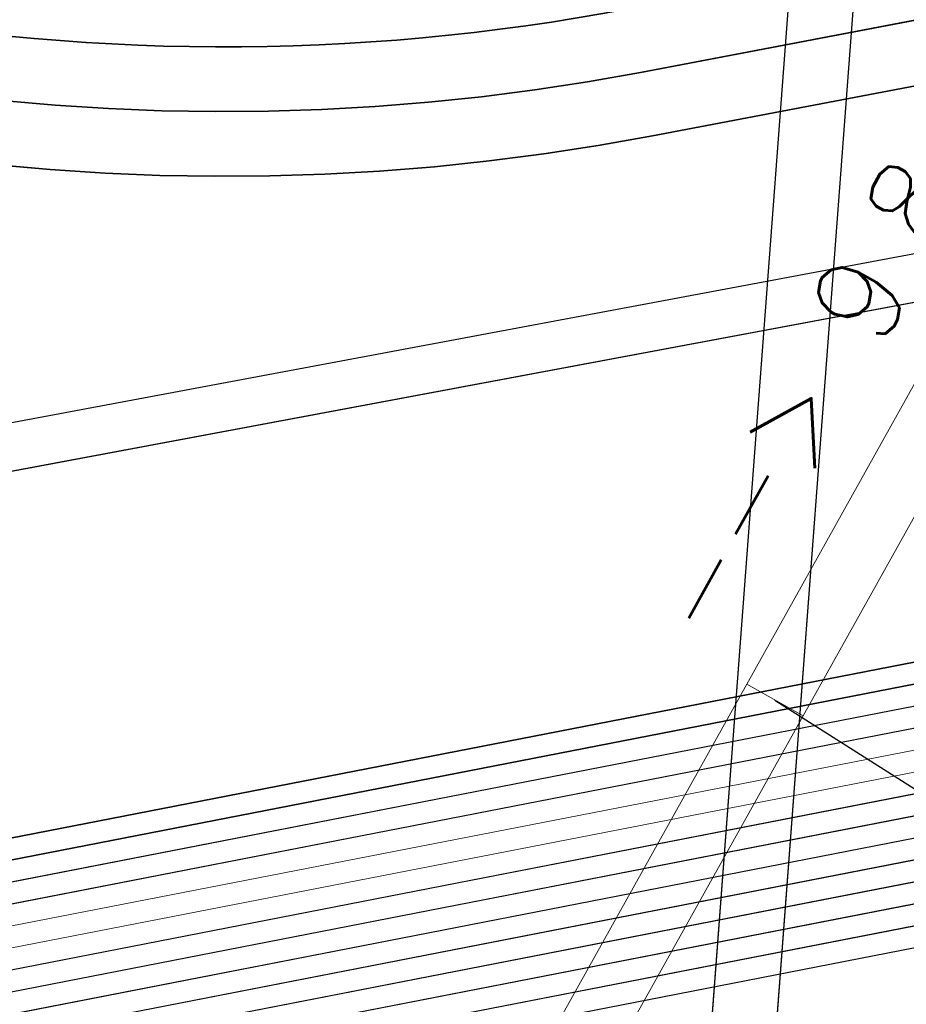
# Model space of a CAD drawing. Header units: metres. Extents: x -502 to 161, y -108 to 174.
# Tile 406 of 656: x -119.3 to -117.24, y -26.18 to -23.89. Entities that reach past the tile are written whole.
import ezdxf

# ---------------------------------------------------------------- set-up
doc = ezdxf.new("R2010")
doc.units = ezdxf.units.M
doc.header["$LTSCALE"] = 0.1
doc.linetypes.add('125', pattern=[101.6, 100.001, -1.599])
doc.linetypes.add('237', pattern=[93, 75, -18])
for name, color, linetype in [('BRI31-005.05-5p02-Koordinierung Lageplan 4. BA ZOB West 2022-06-15', 7, 'Continuous'), ('BRI31-005.06-5f07-Koordinierung Lageplan 4. BA ZOB Fernbusbahnh', 7, 'Continuous'), ('BRI32-005.02-5f05-Koordinierung Schemaplan 4 BA ZOB Teilbereich', 7, 'Continuous'), ('BRI32-005.03-5f06-Koordinierung Schemaplan 4 BA ZOB Teilbereich 2 Ost - Bahnhofsallee 2023-01-21', 7, 'Continuous')]:
    doc.layers.add(name, color=color, linetype=linetype)
doc.styles.add('Txt', font='txt_____.ttf')

msp = doc.modelspace()

# ---------------------------------------------------------------- linework, layer by layer
at = {"layer": 'BRI31-005.05-5p02-Koordinierung Lageplan 4. BA ZOB West 2022-06-15', "color": 7, "linetype": '125', "lineweight": 18, "transparency": 33554687}
for p, q in [((-117.2541, -22.3812), (-117.8651, -30.4803)), ((-117.4066, -22.4086), (-118.0146, -30.469))]:
    msp.add_line(p, q, dxfattribs=at)
at = {"layer": 'BRI31-005.05-5p02-Koordinierung Lageplan 4. BA ZOB West 2022-06-15', "color": 7, "linetype": 'Continuous', "lineweight": 25, "transparency": 33554687}
for p, q in [((-117.2541, -22.3812), (-117.8651, -30.4803)), ((-117.4066, -22.4086), (-118.0146, -30.469))]:
    msp.add_line(p, q, dxfattribs=at)
at = {"layer": 'BRI31-005.05-5p02-Koordinierung Lageplan 4. BA ZOB West 2022-06-15', "color": 7, "linetype": 'Continuous', "lineweight": 18, "transparency": 33554687}
for p, q in [((-117.2541, -22.3812), (-117.8651, -30.4803)), ((-117.4066, -22.4086), (-118.0146, -30.469))]:
    msp.add_line(p, q, dxfattribs=at)
at = {"layer": 'BRI31-005.05-5p02-Koordinierung Lageplan 4. BA ZOB West 2022-06-15', "color": 1, "linetype": 'Continuous', "lineweight": 25, "true_color": 0xff0000, "transparency": 33554687}
msp.add_line((-117.5471, -25.472), (-114.1509, -27.6314), dxfattribs=at)
at = {"layer": 'BRI31-005.05-5p02-Koordinierung Lageplan 4. BA ZOB West 2022-06-15', "color": 6, "linetype": 'Continuous', "lineweight": 25, "true_color": 0xff00ff, "transparency": 33554687, "flags": 128}
for points in [[(-12.8197, -7.1584), (-13.0948, -7.1684), (-17.6753, -7.3484), (-25.0233, -7.7685), (-29.4119, -8.0888), (-36.588, -9.7298), (-36.8022, -9.7791), (-48.761, -11.229), (-54.8582, -12.3594), (-60.5568, -13.5195), (-72.2392, -15.9794), (-83.9386, -18.0493), (-95.7552, -20.2994), (-107.5641, -22.6294), (-119.3715, -24.8394), (-124.8625, -26.009), (-126.093, -26.1489), (-127.2478, -26.3291), (-138.8097, -28.3993), (-150.5411, -30.6494), (-156.6329, -31.8278), (-162.3974, -31.1788), (-174.3003, -29.339)], [(-174.3171, -29.4477), (-162.412, -31.2879), (-156.6285, -31.939), (-150.5203, -30.7574), (-138.7897, -28.5075), (-127.2296, -26.4376), (-126.0783, -26.2579), (-124.8448, -26.1177), (-119.3499, -24.9473), (-107.5433, -22.7374), (-95.7342, -20.4074), (-83.9188, -18.1575), (-72.2182, -16.0874), (-60.5345, -13.6272), (-54.8372, -12.4674), (-48.7444, -11.3378), (-36.7832, -9.8876), (-36.5634, -9.837), (-29.3955, -8.1979), (-25.0161, -7.8783), (-17.67, -7.4583), (-13.0906, -7.2783), (-12.8157, -7.2683)]]:
    msp.add_lwpolyline(points, dxfattribs=at)
at = {"layer": 'BRI31-005.05-5p02-Koordinierung Lageplan 4. BA ZOB West 2022-06-15', "color": 190, "linetype": 'Continuous', "lineweight": 35, "true_color": 0x7f00ff, "transparency": 33554687, "flags": 128}
for points in [[(-55.7007, -13.3634), (-59.4327, -13.9934), (-61.4087, -14.3464), (-62.2647, -14.4984), (-62.6667, -14.5974), (-62.8907, -14.7334), (-63.5967, -15.2334), (-64.4177, -15.8004), (-64.8657, -15.8864), (-69.7037, -16.7484), (-75.4637, -17.6884), (-81.7337, -18.6534), (-88.9077, -20.0034), (-93.6827, -20.7334), (-98.9647, -21.6334), (-104.5957, -22.9234), (-121.8907, -26.2934), (-126.8117, -27.2034), (-150.4477, -31.7134), (-157.1307, -33.0134), (-162.7687, -32.1234), (-174.7807, -30.4434), (-178.1477, -29.6134), (-179.1357, -29.4334)], [(-93.6747, -20.7824), (-98.9547, -21.6824), (-104.5847, -22.9724), (-121.8807, -26.3424), (-126.8027, -27.2524), (-150.4387, -31.7624), (-150.7407, -31.8214), (-157.1297, -33.0644), (-162.7757, -32.1724), (-174.7877, -30.4934), (-178.1567, -29.6624), (-179.1357, -29.4844)]]:
    msp.add_lwpolyline(points, dxfattribs=at)
at = {"layer": 'BRI31-005.05-5p02-Koordinierung Lageplan 4. BA ZOB West 2022-06-15', "color": 250, "linetype": 'Continuous', "lineweight": 25, "true_color": 0x333333, "transparency": 33554687, "flags": 128}
for points in [[(-179.1357, -29.7394), (-178.2047, -29.9074), (-176.5237, -30.3244), (-174.8367, -30.8434), (-162.8247, -32.5154), (-157.1227, -33.4214), (-150.6707, -32.1644), (-150.3757, -32.1054), (-126.7397, -27.5954), (-121.8107, -26.6854), (-104.5117, -23.3154), (-93.6067, -21.1744), (-88.8337, -20.4444), (-81.6527, -19.0944), (-75.3827, -18.1294), (-69.6317, -17.1894), (-64.2647, -16.2324), (-63.2977, -15.6984), (-62.6077, -15.0894), (-62.1947, -14.8414), (-59.6597, -14.3864), (-59.3767, -14.3364), (-55.6447, -13.7064)], [(-55.6367, -13.7554), (-59.3687, -14.3854), (-59.6507, -14.4354), (-62.1767, -14.8894), (-62.5777, -15.1304), (-63.2687, -15.7394), (-64.2477, -16.2804), (-69.6237, -17.2384), (-75.3737, -18.1784), (-81.6437, -19.1434), (-88.8257, -20.4934), (-93.5977, -21.2234), (-104.5017, -23.3644), (-121.8007, -26.7344), (-126.7307, -27.6444), (-150.3667, -32.1544), (-150.6607, -32.2134), (-157.1217, -33.4724), (-162.8317, -32.5644), (-174.8437, -30.8934), (-176.5357, -30.3734), (-178.2147, -29.9564), (-179.1357, -29.7904)], [(-55.6287, -13.8044), (-59.3607, -14.4344), (-59.6427, -14.4844), (-62.1587, -14.9374), (-62.5477, -15.1714), (-63.2397, -15.7804), (-64.2307, -16.3284), (-69.6157, -17.2874), (-75.3647, -18.2274), (-81.6347, -19.1924), (-88.8177, -20.5424), (-93.5887, -21.2724), (-104.4917, -23.4134), (-121.7907, -26.7834), (-126.7217, -27.6934), (-150.3577, -32.2034), (-150.6507, -32.2624), (-157.1207, -33.5234), (-162.8387, -32.6134), (-174.8507, -30.9434), (-176.5477, -30.4224), (-178.2247, -30.0054), (-179.1357, -29.8414)], [(-55.6207, -13.8534), (-59.3527, -14.4834), (-59.6277, -14.5324), (-62.1407, -14.9854), (-62.5177, -15.2124), (-63.2107, -15.8214), (-64.2137, -16.3764), (-69.6077, -17.3364), (-75.3557, -18.2764), (-81.6257, -19.2414), (-88.8097, -20.5914), (-93.5797, -21.3214), (-104.4817, -23.4624), (-121.7807, -26.8324), (-126.7127, -27.7424), (-150.3487, -32.2524), (-150.6407, -32.3114), (-157.1197, -33.5744), (-162.8457, -32.6624), (-174.8577, -30.9934), (-176.5597, -30.4714), (-178.2347, -30.0544), (-179.1357, -29.8924)], [(-55.6127, -13.9024), (-59.3447, -14.5324), (-59.6247, -14.5824), (-62.1227, -15.0334), (-62.4877, -15.2534), (-63.1817, -15.8624), (-64.1967, -16.4244), (-69.5997, -17.3854), (-75.3467, -18.3254), (-81.6167, -19.2904), (-88.8017, -20.6404), (-93.5707, -21.3704), (-104.4717, -23.5114), (-121.7707, -26.8814), (-126.7037, -27.7914), (-150.3397, -32.3014), (-150.6307, -32.3604), (-157.1187, -33.6254), (-162.8527, -32.7114), (-174.8647, -31.0434), (-176.5717, -30.5204), (-178.2447, -30.1034), (-179.1357, -29.9434)], [(-55.6047, -13.9514), (-59.3367, -14.5814), (-62.1047, -15.0814), (-62.4577, -15.2944), (-63.1527, -15.9034), (-64.1797, -16.4724), (-69.5917, -17.4344), (-75.3377, -18.3744), (-81.6077, -19.3394), (-88.7937, -20.6894), (-93.5617, -21.4194), (-104.4617, -23.5604), (-121.7607, -26.9304), (-126.6947, -27.8404), (-150.3307, -32.3504), (-150.6207, -32.4094), (-157.1177, -33.6764), (-162.8597, -32.7604), (-174.8717, -31.0934), (-176.5837, -30.5694), (-178.2547, -30.1524), (-179.1357, -29.9944)], [(-62.5057, -14.9114), (-62.7017, -15.0274), (-63.4007, -15.5204), (-64.2987, -16.1364), (-69.6477, -17.0914), (-75.4007, -18.0314), (-81.6707, -18.9964), (-88.8497, -20.3464), (-93.6247, -21.0764), (-104.5317, -23.2174), (-121.8307, -26.5874), (-126.7577, -27.4974), (-150.3937, -32.0074), (-150.6907, -32.0664), (-157.1247, -33.3194), (-162.8107, -32.4174), (-174.8227, -30.7434), (-176.4997, -30.2264), (-178.1847, -29.8094), (-179.1357, -29.6374)], [(-62.4797, -14.9544), (-62.6747, -15.0694), (-63.3727, -15.5614), (-64.2817, -16.1844), (-69.6397, -17.1404), (-75.3917, -18.0804), (-81.6617, -19.0454), (-88.8417, -20.3954), (-93.6157, -21.1254), (-104.5217, -23.2664), (-121.8207, -26.6364), (-126.7487, -27.5464), (-150.3847, -32.0564), (-150.6807, -32.1154), (-157.1237, -33.3704), (-162.8177, -32.4664), (-174.8297, -30.7934), (-176.5117, -30.2754), (-178.1947, -29.8584), (-179.1357, -29.6884)], [(-93.6667, -20.8314), (-98.9447, -21.7314), (-104.5737, -23.0214), (-121.8707, -26.3914), (-126.7937, -27.3014), (-150.4297, -31.8114), (-150.7307, -31.8704), (-157.1287, -33.1154), (-162.7827, -32.2214), (-174.7947, -30.5434), (-178.1657, -29.7114), (-179.1357, -29.5354)], [(-93.6587, -20.8804), (-98.9347, -21.7804), (-104.5627, -23.0704), (-121.8607, -26.4404), (-126.7847, -27.3504), (-150.4207, -31.8604), (-150.7207, -31.9194), (-157.1277, -33.1664), (-162.7897, -32.2704), (-174.8017, -30.5934), (-178.1747, -29.7604), (-179.1357, -29.5864)]]:
    msp.add_lwpolyline(points, dxfattribs=at)
at = {"layer": 'BRI31-005.05-5p02-Koordinierung Lageplan 4. BA ZOB West 2022-06-15', "color": 116, "linetype": 'Continuous', "lineweight": 13, "true_color": 0x007f3f, "transparency": 33554687, "flags": 128}
for points in [[(-150.4307, -31.8114), (-126.7937, -27.3014), (-121.8697, -26.3914), (-104.5727, -23.0214), (-98.8977, -21.7234), (-93.6667, -20.8304)], [(-150.4217, -31.8604), (-126.7847, -27.3504), (-121.8597, -26.4404), (-104.5617, -23.0704), (-98.9347, -21.7804), (-93.6587, -20.8794)], [(-93.6347, -21.0284), (-98.8577, -21.9194), (-104.5307, -23.2174), (-121.8317, -26.5874), (-126.7577, -27.4974), (-150.3927, -32.0074)], [(-93.6267, -21.0774), (-98.8947, -21.9764), (-104.5197, -23.2664), (-121.8217, -26.6364), (-126.7487, -27.5464), (-150.3837, -32.0564)]]:
    msp.add_lwpolyline(points, dxfattribs=at)
at = {"layer": 'BRI31-005.05-5p02-Koordinierung Lageplan 4. BA ZOB West 2022-06-15', "color": 251, "linetype": 'Continuous', "lineweight": 13, "true_color": 0x5b5b5b, "transparency": 33554687, "flags": 128}
for points in [[(-93.6507, -20.9294), (-98.8777, -21.8214), (-104.5517, -23.1194), (-121.8507, -26.4894), (-126.7757, -27.3994), (-150.4117, -31.9094), (-150.7107, -31.9684), (-157.1267, -33.2174), (-162.7967, -32.3194), (-174.8087, -30.6434), (-176.5547, -29.7624), (-176.4667, -28.8414), (-176.3907, -28.5144)], [(-93.6427, -20.9784), (-98.9147, -21.8784), (-104.5407, -23.1684), (-121.8407, -26.5384), (-126.7667, -27.4484), (-150.4027, -31.9584), (-150.7007, -32.0174), (-157.1257, -33.2684), (-162.8037, -32.3684), (-174.8157, -30.6934), (-176.6607, -29.8214), (-176.5657, -28.8254), (-176.4877, -28.4914)]]:
    msp.add_lwpolyline(points, dxfattribs=at)
at = {"layer": 'BRI31-005.05-5p02-Koordinierung Lageplan 4. BA ZOB West 2022-06-15', "color": 3, "linetype": '237', "lineweight": 35, "true_color": 0x00ff00, "transparency": 33554687, "flags": 128}
msp.add_lwpolyline([(-104.7382, -21.518), (-117.859, -24.017), (-117.859, -24.017, -0.096537), (-119.8292, -24.0085), (-119.8292, -24.0085), (-119.8292, -24.0085, 0.095135), (-121.828, -23.9944), (-121.828, -23.9944)], format="xyb", dxfattribs=at)
at = {"layer": 'BRI31-005.05-5p02-Koordinierung Lageplan 4. BA ZOB West 2022-06-15', "color": 7, "linetype": '237', "lineweight": 35, "transparency": 33554687, "flags": 128}
msp.add_lwpolyline([(-104.7101, -21.6653), (-117.8309, -24.1643, -0.096537), (-119.8586, -24.1556), (-119.8586, -24.1556, 0.095135), (-121.8007, -24.1419), (-121.8007, -24.1419)], format="xyb", dxfattribs=at)
at = {"layer": 'BRI31-005.05-5p02-Koordinierung Lageplan 4. BA ZOB West 2022-06-15', "color": 1, "linetype": 'Continuous', "lineweight": 18, "true_color": 0xff0000, "transparency": 33554687, "flags": 128}
for points in [[(-117.4816, -25.5086), (-115.4306, -21.8335), (-115.5616, -21.7604), (-117.6126, -25.4354)], [(-119.0986, -28.4056), (-117.4816, -25.5086), (-117.6126, -25.4354), (-119.2296, -28.3324)]]:
    msp.add_lwpolyline(points, dxfattribs=at)
at = {"layer": 'BRI31-005.05-5p02-Koordinierung Lageplan 4. BA ZOB West 2022-06-15', "color": 7, "linetype": 'Continuous', "lineweight": 35, "transparency": 33554687, "flags": 128}
msp.add_lwpolyline([(-121.8552, -23.8469), (-121.8552, -23.8469, -0.095135), (-119.7999, -23.8614), (-119.7999, -23.8614, 0.096537), (-117.887, -23.8696)], format="xyb", dxfattribs=at)
at = {"layer": 'BRI31-005.06-5f07-Koordinierung Lageplan 4. BA ZOB Fernbusbahnh', "color": 190, "linetype": 'Continuous', "lineweight": 30, "true_color": 0x7f00ff, "transparency": 33554687, "flags": 128}
for points in [[(-55.7007, -13.3634), (-59.4327, -13.9934), (-61.4087, -14.3464), (-62.2647, -14.4984), (-62.6667, -14.5974), (-62.8907, -14.7334), (-63.5967, -15.2334), (-64.4177, -15.8004), (-64.8657, -15.8864), (-69.7037, -16.7484), (-75.4637, -17.6884), (-81.7337, -18.6534), (-88.9077, -20.0034), (-93.6827, -20.7334), (-98.9647, -21.6334), (-104.5957, -22.9234), (-121.8907, -26.2934), (-126.8117, -27.2034), (-150.4477, -31.7134), (-157.1307, -33.0134), (-162.7687, -32.1234), (-174.7807, -30.4434), (-178.1477, -29.6134), (-179.1357, -29.4334)], [(-93.6747, -20.7824), (-98.9547, -21.6824), (-104.5847, -22.9724), (-121.8807, -26.3424), (-126.8027, -27.2524), (-150.4387, -31.7624), (-150.7407, -31.8214), (-157.1297, -33.0644), (-162.7757, -32.1724), (-174.7877, -30.4934), (-178.1567, -29.6624), (-179.1357, -29.4844)]]:
    msp.add_lwpolyline(points, dxfattribs=at)
at = {"layer": 'BRI31-005.06-5f07-Koordinierung Lageplan 4. BA ZOB Fernbusbahnh', "color": 250, "linetype": 'Continuous', "lineweight": 20, "true_color": 0x333333, "transparency": 33554687, "flags": 128}
for points in [[(-179.1357, -29.7394), (-178.2047, -29.9074), (-176.5237, -30.3244), (-174.8367, -30.8434), (-162.8247, -32.5154), (-157.1227, -33.4214), (-150.6707, -32.1644), (-150.3757, -32.1054), (-126.7397, -27.5954), (-121.8107, -26.6854), (-104.5117, -23.3154), (-93.6067, -21.1744), (-88.8337, -20.4444), (-81.6527, -19.0944), (-75.3827, -18.1294), (-69.6317, -17.1894), (-64.2647, -16.2324), (-63.2977, -15.6984), (-62.6077, -15.0894), (-62.1947, -14.8414), (-59.6597, -14.3864), (-59.3767, -14.3364), (-55.6447, -13.7064)], [(-55.6367, -13.7554), (-59.3687, -14.3854), (-59.6507, -14.4354), (-62.1767, -14.8894), (-62.5777, -15.1304), (-63.2687, -15.7394), (-64.2477, -16.2804), (-69.6237, -17.2384), (-75.3737, -18.1784), (-81.6437, -19.1434), (-88.8257, -20.4934), (-93.5977, -21.2234), (-104.5017, -23.3644), (-121.8007, -26.7344), (-126.7307, -27.6444), (-150.3667, -32.1544), (-150.6607, -32.2134), (-157.1217, -33.4724), (-162.8317, -32.5644), (-174.8437, -30.8934), (-176.5357, -30.3734), (-178.2147, -29.9564), (-179.1357, -29.7904)], [(-55.6287, -13.8044), (-59.3607, -14.4344), (-59.6427, -14.4844), (-62.1587, -14.9374), (-62.5477, -15.1714), (-63.2397, -15.7804), (-64.2307, -16.3284), (-69.6157, -17.2874), (-75.3647, -18.2274), (-81.6347, -19.1924), (-88.8177, -20.5424), (-93.5887, -21.2724), (-104.4917, -23.4134), (-121.7907, -26.7834), (-126.7217, -27.6934), (-150.3577, -32.2034), (-150.6507, -32.2624), (-157.1207, -33.5234), (-162.8387, -32.6134), (-174.8507, -30.9434), (-176.5477, -30.4224), (-178.2247, -30.0054), (-179.1357, -29.8414)], [(-55.6207, -13.8534), (-59.3527, -14.4834), (-59.6277, -14.5324), (-62.1407, -14.9854), (-62.5177, -15.2124), (-63.2107, -15.8214), (-64.2137, -16.3764), (-69.6077, -17.3364), (-75.3557, -18.2764), (-81.6257, -19.2414), (-88.8097, -20.5914), (-93.5797, -21.3214), (-104.4817, -23.4624), (-121.7807, -26.8324), (-126.7127, -27.7424), (-150.3487, -32.2524), (-150.6407, -32.3114), (-157.1197, -33.5744), (-162.8457, -32.6624), (-174.8577, -30.9934), (-176.5597, -30.4714), (-178.2347, -30.0544), (-179.1357, -29.8924)], [(-55.6127, -13.9024), (-59.3447, -14.5324), (-59.6247, -14.5824), (-62.1227, -15.0334), (-62.4877, -15.2534), (-63.1817, -15.8624), (-64.1967, -16.4244), (-69.5997, -17.3854), (-75.3467, -18.3254), (-81.6167, -19.2904), (-88.8017, -20.6404), (-93.5707, -21.3704), (-104.4717, -23.5114), (-121.7707, -26.8814), (-126.7037, -27.7914), (-150.3397, -32.3014), (-150.6307, -32.3604), (-157.1187, -33.6254), (-162.8527, -32.7114), (-174.8647, -31.0434), (-176.5717, -30.5204), (-178.2447, -30.1034), (-179.1357, -29.9434)], [(-55.6047, -13.9514), (-59.3367, -14.5814), (-62.1047, -15.0814), (-62.4577, -15.2944), (-63.1527, -15.9034), (-64.1797, -16.4724), (-69.5917, -17.4344), (-75.3377, -18.3744), (-81.6077, -19.3394), (-88.7937, -20.6894), (-93.5617, -21.4194), (-104.4617, -23.5604), (-121.7607, -26.9304), (-126.6947, -27.8404), (-150.3307, -32.3504), (-150.6207, -32.4094), (-157.1177, -33.6764), (-162.8597, -32.7604), (-174.8717, -31.0934), (-176.5837, -30.5694), (-178.2547, -30.1524), (-179.1357, -29.9944)], [(-62.5057, -14.9114), (-62.7017, -15.0274), (-63.4007, -15.5204), (-64.2987, -16.1364), (-69.6477, -17.0914), (-75.4007, -18.0314), (-81.6707, -18.9964), (-88.8497, -20.3464), (-93.6247, -21.0764), (-104.5317, -23.2174), (-121.8307, -26.5874), (-126.7577, -27.4974), (-150.3937, -32.0074), (-150.6907, -32.0664), (-157.1247, -33.3194), (-162.8107, -32.4174), (-174.8227, -30.7434), (-176.4997, -30.2264), (-178.1847, -29.8094), (-179.1357, -29.6374)], [(-62.4797, -14.9544), (-62.6747, -15.0694), (-63.3727, -15.5614), (-64.2817, -16.1844), (-69.6397, -17.1404), (-75.3917, -18.0804), (-81.6617, -19.0454), (-88.8417, -20.3954), (-93.6157, -21.1254), (-104.5217, -23.2664), (-121.8207, -26.6364), (-126.7487, -27.5464), (-150.3847, -32.0564), (-150.6807, -32.1154), (-157.1237, -33.3704), (-162.8177, -32.4664), (-174.8297, -30.7934), (-176.5117, -30.2754), (-178.1947, -29.8584), (-179.1357, -29.6884)], [(-93.6667, -20.8314), (-98.9447, -21.7314), (-104.5737, -23.0214), (-121.8707, -26.3914), (-126.7937, -27.3014), (-150.4297, -31.8114), (-150.7307, -31.8704), (-157.1287, -33.1154), (-162.7827, -32.2214), (-174.7947, -30.5434), (-178.1657, -29.7114), (-179.1357, -29.5354)], [(-93.6587, -20.8804), (-98.9347, -21.7804), (-104.5627, -23.0704), (-121.8607, -26.4404), (-126.7847, -27.3504), (-150.4207, -31.8604), (-150.7207, -31.9194), (-157.1277, -33.1664), (-162.7897, -32.2704), (-174.8017, -30.5934), (-178.1747, -29.7604), (-179.1357, -29.5864)]]:
    msp.add_lwpolyline(points, dxfattribs=at)
at = {"layer": 'BRI32-005.02-5f05-Koordinierung Schemaplan 4 BA ZOB Teilbereich', "color": 6, "linetype": 'Continuous', "lineweight": 25, "true_color": 0xff00ff, "transparency": 33554687, "flags": 128}
for points in [[(-12.8197, -7.1584), (-13.0948, -7.1684), (-17.6753, -7.3484), (-25.0233, -7.7685), (-29.4119, -8.0888), (-36.588, -9.7298), (-36.8022, -9.7791), (-48.761, -11.229), (-54.8582, -12.3594), (-60.5568, -13.5195), (-72.2392, -15.9794), (-83.9386, -18.0493), (-95.7552, -20.2994), (-107.5641, -22.6294), (-119.3715, -24.8394), (-124.8625, -26.009), (-126.093, -26.1489), (-127.2478, -26.3291), (-138.8097, -28.3993), (-150.5411, -30.6494), (-156.6329, -31.8278), (-162.3974, -31.1788), (-174.3003, -29.339)], [(-174.3171, -29.4477), (-162.412, -31.2879), (-156.6285, -31.939), (-150.5203, -30.7574), (-138.7897, -28.5075), (-127.2296, -26.4376), (-126.0783, -26.2579), (-124.8448, -26.1177), (-119.3499, -24.9473), (-107.5433, -22.7374), (-95.7342, -20.4074), (-83.9188, -18.1575), (-72.2182, -16.0874), (-60.5345, -13.6272), (-54.8372, -12.4674), (-48.7444, -11.3378), (-36.7832, -9.8876), (-36.5634, -9.837), (-29.3955, -8.1979), (-25.0161, -7.8783), (-17.67, -7.4583), (-13.0906, -7.2783), (-12.8157, -7.2683)]]:
    msp.add_lwpolyline(points, dxfattribs=at)
at = {"layer": 'BRI32-005.02-5f05-Koordinierung Schemaplan 4 BA ZOB Teilbereich', "color": 190, "linetype": 'Continuous', "lineweight": 35, "true_color": 0x7f00ff, "transparency": 33554687, "flags": 128}
for points in [[(-55.7007, -13.3634), (-59.4327, -13.9934), (-61.4087, -14.3464), (-62.2647, -14.4984), (-62.6667, -14.5974), (-62.8907, -14.7334), (-63.5967, -15.2334), (-64.4177, -15.8004), (-64.8657, -15.8864), (-69.7037, -16.7484), (-75.4637, -17.6884), (-81.7337, -18.6534), (-88.9077, -20.0034), (-93.6827, -20.7334), (-98.9647, -21.6334), (-104.5957, -22.9234), (-121.8907, -26.2934), (-126.8117, -27.2034), (-150.4477, -31.7134), (-157.1307, -33.0134), (-162.7687, -32.1234), (-174.7807, -30.4434), (-178.1477, -29.6134), (-179.1357, -29.4334)], [(-93.6747, -20.7824), (-98.9547, -21.6824), (-104.5847, -22.9724), (-121.8807, -26.3424), (-126.8027, -27.2524), (-150.4387, -31.7624), (-150.7407, -31.8214), (-157.1297, -33.0644), (-162.7757, -32.1724), (-174.7877, -30.4934), (-178.1567, -29.6624), (-179.1357, -29.4844)]]:
    msp.add_lwpolyline(points, dxfattribs=at)
at = {"layer": 'BRI32-005.02-5f05-Koordinierung Schemaplan 4 BA ZOB Teilbereich', "color": 250, "linetype": 'Continuous', "lineweight": 25, "true_color": 0x333333, "transparency": 33554687, "flags": 128}
for points in [[(-179.1357, -29.7394), (-178.2047, -29.9074), (-176.5237, -30.3244), (-174.8367, -30.8434), (-162.8247, -32.5154), (-157.1227, -33.4214), (-150.6707, -32.1644), (-150.3757, -32.1054), (-126.7397, -27.5954), (-121.8107, -26.6854), (-104.5117, -23.3154), (-93.6067, -21.1744), (-88.8337, -20.4444), (-81.6527, -19.0944), (-75.3827, -18.1294), (-69.6317, -17.1894), (-64.2647, -16.2324), (-63.2977, -15.6984), (-62.6077, -15.0894), (-62.1947, -14.8414), (-59.6597, -14.3864), (-59.3767, -14.3364), (-55.6447, -13.7064)], [(-55.6367, -13.7554), (-59.3687, -14.3854), (-59.6507, -14.4354), (-62.1767, -14.8894), (-62.5777, -15.1304), (-63.2687, -15.7394), (-64.2477, -16.2804), (-69.6237, -17.2384), (-75.3737, -18.1784), (-81.6437, -19.1434), (-88.8257, -20.4934), (-93.5977, -21.2234), (-104.5017, -23.3644), (-121.8007, -26.7344), (-126.7307, -27.6444), (-150.3667, -32.1544), (-150.6607, -32.2134), (-157.1217, -33.4724), (-162.8317, -32.5644), (-174.8437, -30.8934), (-176.5357, -30.3734), (-178.2147, -29.9564), (-179.1357, -29.7904)], [(-55.6287, -13.8044), (-59.3607, -14.4344), (-59.6427, -14.4844), (-62.1587, -14.9374), (-62.5477, -15.1714), (-63.2397, -15.7804), (-64.2307, -16.3284), (-69.6157, -17.2874), (-75.3647, -18.2274), (-81.6347, -19.1924), (-88.8177, -20.5424), (-93.5887, -21.2724), (-104.4917, -23.4134), (-121.7907, -26.7834), (-126.7217, -27.6934), (-150.3577, -32.2034), (-150.6507, -32.2624), (-157.1207, -33.5234), (-162.8387, -32.6134), (-174.8507, -30.9434), (-176.5477, -30.4224), (-178.2247, -30.0054), (-179.1357, -29.8414)], [(-55.6207, -13.8534), (-59.3527, -14.4834), (-59.6277, -14.5324), (-62.1407, -14.9854), (-62.5177, -15.2124), (-63.2107, -15.8214), (-64.2137, -16.3764), (-69.6077, -17.3364), (-75.3557, -18.2764), (-81.6257, -19.2414), (-88.8097, -20.5914), (-93.5797, -21.3214), (-104.4817, -23.4624), (-121.7807, -26.8324), (-126.7127, -27.7424), (-150.3487, -32.2524), (-150.6407, -32.3114), (-157.1197, -33.5744), (-162.8457, -32.6624), (-174.8577, -30.9934), (-176.5597, -30.4714), (-178.2347, -30.0544), (-179.1357, -29.8924)], [(-55.6127, -13.9024), (-59.3447, -14.5324), (-59.6247, -14.5824), (-62.1227, -15.0334), (-62.4877, -15.2534), (-63.1817, -15.8624), (-64.1967, -16.4244), (-69.5997, -17.3854), (-75.3467, -18.3254), (-81.6167, -19.2904), (-88.8017, -20.6404), (-93.5707, -21.3704), (-104.4717, -23.5114), (-121.7707, -26.8814), (-126.7037, -27.7914), (-150.3397, -32.3014), (-150.6307, -32.3604), (-157.1187, -33.6254), (-162.8527, -32.7114), (-174.8647, -31.0434), (-176.5717, -30.5204), (-178.2447, -30.1034), (-179.1357, -29.9434)], [(-55.6047, -13.9514), (-59.3367, -14.5814), (-62.1047, -15.0814), (-62.4577, -15.2944), (-63.1527, -15.9034), (-64.1797, -16.4724), (-69.5917, -17.4344), (-75.3377, -18.3744), (-81.6077, -19.3394), (-88.7937, -20.6894), (-93.5617, -21.4194), (-104.4617, -23.5604), (-121.7607, -26.9304), (-126.6947, -27.8404), (-150.3307, -32.3504), (-150.6207, -32.4094), (-157.1177, -33.6764), (-162.8597, -32.7604), (-174.8717, -31.0934), (-176.5837, -30.5694), (-178.2547, -30.1524), (-179.1357, -29.9944)], [(-93.6667, -20.8314), (-98.9447, -21.7314), (-104.5737, -23.0214), (-121.8707, -26.3914), (-126.7937, -27.3014), (-150.4297, -31.8114), (-150.7307, -31.8704), (-157.1287, -33.1154), (-162.7827, -32.2214), (-174.7947, -30.5434), (-178.1657, -29.7114), (-179.1357, -29.5354)], [(-93.6587, -20.8804), (-98.9347, -21.7804), (-104.5627, -23.0704), (-121.8607, -26.4404), (-126.7847, -27.3504), (-150.4207, -31.8604), (-150.7207, -31.9194), (-157.1277, -33.1664), (-162.7897, -32.2704), (-174.8017, -30.5934), (-178.1747, -29.7604), (-179.1357, -29.5864)]]:
    msp.add_lwpolyline(points, dxfattribs=at)
at = {"layer": 'BRI32-005.02-5f05-Koordinierung Schemaplan 4 BA ZOB Teilbereich', "color": 116, "linetype": 'Continuous', "lineweight": 13, "true_color": 0x007f3f, "transparency": 33554687, "flags": 128}
for points in [[(-150.4307, -31.8114), (-126.7937, -27.3014), (-121.8697, -26.3914), (-104.5727, -23.0214), (-98.8977, -21.7234), (-93.6667, -20.8304)], [(-150.4217, -31.8604), (-126.7847, -27.3504), (-121.8597, -26.4404), (-104.5617, -23.0704), (-98.9347, -21.7804), (-93.6587, -20.8794)], [(-93.6347, -21.0284), (-98.8577, -21.9194), (-104.5307, -23.2174), (-121.8317, -26.5874), (-126.7577, -27.4974), (-150.3927, -32.0074)], [(-93.6267, -21.0774), (-98.8947, -21.9764), (-104.5197, -23.2664), (-121.8217, -26.6364), (-126.7487, -27.5464), (-150.3837, -32.0564)]]:
    msp.add_lwpolyline(points, dxfattribs=at)
at = {"layer": 'BRI32-005.02-5f05-Koordinierung Schemaplan 4 BA ZOB Teilbereich', "color": 251, "linetype": 'Continuous', "lineweight": 13, "true_color": 0x5b5b5b, "transparency": 33554687, "flags": 128}
for points in [[(-93.6507, -20.9294), (-98.8777, -21.8214), (-104.5517, -23.1194), (-121.8507, -26.4894), (-126.7757, -27.3994), (-150.4117, -31.9094), (-150.7107, -31.9684), (-157.1267, -33.2174), (-162.7967, -32.3194), (-174.8087, -30.6434), (-176.5547, -29.7624), (-176.4667, -28.8414), (-176.3907, -28.5144)], [(-93.6427, -20.9784), (-98.9147, -21.8784), (-104.5407, -23.1684), (-121.8407, -26.5384), (-126.7667, -27.4484), (-150.4027, -31.9584), (-150.7007, -32.0174), (-157.1257, -33.2684), (-162.8037, -32.3684), (-174.8157, -30.6934), (-176.6607, -29.8214), (-176.5657, -28.8254), (-176.4877, -28.4914)]]:
    msp.add_lwpolyline(points, dxfattribs=at)
at = {"layer": 'BRI32-005.03-5f06-Koordinierung Schemaplan 4 BA ZOB Teilbereich 2 Ost - Bahnhofsallee 2023-01-21', "color": 7, "linetype": '125', "lineweight": 13, "transparency": 33554687}
for p, q in [((-117.2541, -22.3812), (-117.8651, -30.4803)), ((-117.4066, -22.4086), (-118.0146, -30.469))]:
    msp.add_line(p, q, dxfattribs=at)
at = {"layer": 'BRI32-005.03-5f06-Koordinierung Schemaplan 4 BA ZOB Teilbereich 2 Ost - Bahnhofsallee 2023-01-21', "color": 7, "linetype": 'Continuous', "lineweight": 20, "transparency": 33554687}
for p, q in [((-117.2541, -22.3812), (-117.8651, -30.4803)), ((-117.4066, -22.4086), (-118.0146, -30.469))]:
    msp.add_line(p, q, dxfattribs=at)
at = {"layer": 'BRI32-005.03-5f06-Koordinierung Schemaplan 4 BA ZOB Teilbereich 2 Ost - Bahnhofsallee 2023-01-21', "color": 7, "linetype": 'Continuous', "lineweight": 13, "transparency": 33554687}
for p, q in [((-117.2541, -22.3812), (-117.8651, -30.4803)), ((-117.4066, -22.4086), (-118.0146, -30.469))]:
    msp.add_line(p, q, dxfattribs=at)
at = {"layer": 'BRI32-005.03-5f06-Koordinierung Schemaplan 4 BA ZOB Teilbereich 2 Ost - Bahnhofsallee 2023-01-21', "color": 1, "linetype": 'Continuous', "lineweight": 20, "true_color": 0xff0000, "transparency": 33554687}
msp.add_line((-117.5471, -25.472), (-114.1509, -27.6314), dxfattribs=at)
at = {"layer": 'BRI32-005.03-5f06-Koordinierung Schemaplan 4 BA ZOB Teilbereich 2 Ost - Bahnhofsallee 2023-01-21', "color": 6, "linetype": 'Continuous', "lineweight": 20, "true_color": 0xff00ff, "transparency": 33554687, "flags": 128}
for points in [[(-12.8197, -7.1584), (-13.0948, -7.1684), (-17.6753, -7.3484), (-25.0233, -7.7685), (-29.4119, -8.0888), (-36.588, -9.7298), (-36.8022, -9.7791), (-48.761, -11.229), (-54.8582, -12.3594), (-60.5568, -13.5195), (-72.2392, -15.9794), (-83.9386, -18.0493), (-95.7552, -20.2994), (-107.5641, -22.6294), (-119.3715, -24.8394), (-124.8625, -26.009), (-126.093, -26.1489), (-127.2478, -26.3291), (-138.8097, -28.3993), (-150.5411, -30.6494), (-156.6329, -31.8278), (-162.3974, -31.1788), (-174.3003, -29.339)], [(-174.3171, -29.4477), (-162.412, -31.2879), (-156.6285, -31.939), (-150.5203, -30.7574), (-138.7897, -28.5075), (-127.2296, -26.4376), (-126.0783, -26.2579), (-124.8448, -26.1177), (-119.3499, -24.9473), (-107.5433, -22.7374), (-95.7342, -20.4074), (-83.9188, -18.1575), (-72.2182, -16.0874), (-60.5345, -13.6272), (-54.8372, -12.4674), (-48.7444, -11.3378), (-36.7832, -9.8876), (-36.5634, -9.837), (-29.3955, -8.1979), (-25.0161, -7.8783), (-17.67, -7.4583), (-13.0906, -7.2783), (-12.8157, -7.2683)]]:
    msp.add_lwpolyline(points, dxfattribs=at)
at = {"layer": 'BRI32-005.03-5f06-Koordinierung Schemaplan 4 BA ZOB Teilbereich 2 Ost - Bahnhofsallee 2023-01-21', "color": 190, "linetype": 'Continuous', "lineweight": 30, "true_color": 0x7f00ff, "transparency": 33554687, "flags": 128}
for points in [[(-55.7007, -13.3634), (-59.4327, -13.9934), (-61.4087, -14.3464), (-62.2647, -14.4984), (-62.6667, -14.5974), (-62.8907, -14.7334), (-63.5967, -15.2334), (-64.4177, -15.8004), (-64.8657, -15.8864), (-69.7037, -16.7484), (-75.4637, -17.6884), (-81.7337, -18.6534), (-88.9077, -20.0034), (-93.6827, -20.7334), (-98.9647, -21.6334), (-104.5957, -22.9234), (-121.8907, -26.2934), (-126.8117, -27.2034), (-150.4477, -31.7134), (-157.1307, -33.0134), (-162.7687, -32.1234), (-174.7807, -30.4434), (-178.1477, -29.6134), (-179.1357, -29.4334)], [(-93.6747, -20.7824), (-98.9547, -21.6824), (-104.5847, -22.9724), (-121.8807, -26.3424), (-126.8027, -27.2524), (-150.4387, -31.7624), (-150.7407, -31.8214), (-157.1297, -33.0644), (-162.7757, -32.1724), (-174.7877, -30.4934), (-178.1567, -29.6624), (-179.1357, -29.4844)]]:
    msp.add_lwpolyline(points, dxfattribs=at)
at = {"layer": 'BRI32-005.03-5f06-Koordinierung Schemaplan 4 BA ZOB Teilbereich 2 Ost - Bahnhofsallee 2023-01-21', "color": 250, "linetype": 'Continuous', "lineweight": 20, "true_color": 0x333333, "transparency": 33554687, "flags": 128}
for points in [[(-179.1357, -29.7394), (-178.2047, -29.9074), (-176.5237, -30.3244), (-174.8367, -30.8434), (-162.8247, -32.5154), (-157.1227, -33.4214), (-150.6707, -32.1644), (-150.3757, -32.1054), (-126.7397, -27.5954), (-121.8107, -26.6854), (-104.5117, -23.3154), (-93.6067, -21.1744), (-88.8337, -20.4444), (-81.6527, -19.0944), (-75.3827, -18.1294), (-69.6317, -17.1894), (-64.2647, -16.2324), (-63.2977, -15.6984), (-62.6077, -15.0894), (-62.1947, -14.8414), (-59.6597, -14.3864), (-59.3767, -14.3364), (-55.6447, -13.7064)], [(-55.6367, -13.7554), (-59.3687, -14.3854), (-59.6507, -14.4354), (-62.1767, -14.8894), (-62.5777, -15.1304), (-63.2687, -15.7394), (-64.2477, -16.2804), (-69.6237, -17.2384), (-75.3737, -18.1784), (-81.6437, -19.1434), (-88.8257, -20.4934), (-93.5977, -21.2234), (-104.5017, -23.3644), (-121.8007, -26.7344), (-126.7307, -27.6444), (-150.3667, -32.1544), (-150.6607, -32.2134), (-157.1217, -33.4724), (-162.8317, -32.5644), (-174.8437, -30.8934), (-176.5357, -30.3734), (-178.2147, -29.9564), (-179.1357, -29.7904)], [(-55.6287, -13.8044), (-59.3607, -14.4344), (-59.6427, -14.4844), (-62.1587, -14.9374), (-62.5477, -15.1714), (-63.2397, -15.7804), (-64.2307, -16.3284), (-69.6157, -17.2874), (-75.3647, -18.2274), (-81.6347, -19.1924), (-88.8177, -20.5424), (-93.5887, -21.2724), (-104.4917, -23.4134), (-121.7907, -26.7834), (-126.7217, -27.6934), (-150.3577, -32.2034), (-150.6507, -32.2624), (-157.1207, -33.5234), (-162.8387, -32.6134), (-174.8507, -30.9434), (-176.5477, -30.4224), (-178.2247, -30.0054), (-179.1357, -29.8414)], [(-55.6207, -13.8534), (-59.3527, -14.4834), (-59.6277, -14.5324), (-62.1407, -14.9854), (-62.5177, -15.2124), (-63.2107, -15.8214), (-64.2137, -16.3764), (-69.6077, -17.3364), (-75.3557, -18.2764), (-81.6257, -19.2414), (-88.8097, -20.5914), (-93.5797, -21.3214), (-104.4817, -23.4624), (-121.7807, -26.8324), (-126.7127, -27.7424), (-150.3487, -32.2524), (-150.6407, -32.3114), (-157.1197, -33.5744), (-162.8457, -32.6624), (-174.8577, -30.9934), (-176.5597, -30.4714), (-178.2347, -30.0544), (-179.1357, -29.8924)], [(-55.6127, -13.9024), (-59.3447, -14.5324), (-59.6247, -14.5824), (-62.1227, -15.0334), (-62.4877, -15.2534), (-63.1817, -15.8624), (-64.1967, -16.4244), (-69.5997, -17.3854), (-75.3467, -18.3254), (-81.6167, -19.2904), (-88.8017, -20.6404), (-93.5707, -21.3704), (-104.4717, -23.5114), (-121.7707, -26.8814), (-126.7037, -27.7914), (-150.3397, -32.3014), (-150.6307, -32.3604), (-157.1187, -33.6254), (-162.8527, -32.7114), (-174.8647, -31.0434), (-176.5717, -30.5204), (-178.2447, -30.1034), (-179.1357, -29.9434)], [(-55.6047, -13.9514), (-59.3367, -14.5814), (-62.1047, -15.0814), (-62.4577, -15.2944), (-63.1527, -15.9034), (-64.1797, -16.4724), (-69.5917, -17.4344), (-75.3377, -18.3744), (-81.6077, -19.3394), (-88.7937, -20.6894), (-93.5617, -21.4194), (-104.4617, -23.5604), (-121.7607, -26.9304), (-126.6947, -27.8404), (-150.3307, -32.3504), (-150.6207, -32.4094), (-157.1177, -33.6764), (-162.8597, -32.7604), (-174.8717, -31.0934), (-176.5837, -30.5694), (-178.2547, -30.1524), (-179.1357, -29.9944)], [(-62.5057, -14.9114), (-62.7017, -15.0274), (-63.4007, -15.5204), (-64.2987, -16.1364), (-69.6477, -17.0914), (-75.4007, -18.0314), (-81.6707, -18.9964), (-88.8497, -20.3464), (-93.6247, -21.0764), (-104.5317, -23.2174), (-121.8307, -26.5874), (-126.7577, -27.4974), (-150.3937, -32.0074), (-150.6907, -32.0664), (-157.1247, -33.3194), (-162.8107, -32.4174), (-174.8227, -30.7434), (-176.4997, -30.2264), (-178.1847, -29.8094), (-179.1357, -29.6374)], [(-62.4797, -14.9544), (-62.6747, -15.0694), (-63.3727, -15.5614), (-64.2817, -16.1844), (-69.6397, -17.1404), (-75.3917, -18.0804), (-81.6617, -19.0454), (-88.8417, -20.3954), (-93.6157, -21.1254), (-104.5217, -23.2664), (-121.8207, -26.6364), (-126.7487, -27.5464), (-150.3847, -32.0564), (-150.6807, -32.1154), (-157.1237, -33.3704), (-162.8177, -32.4664), (-174.8297, -30.7934), (-176.5117, -30.2754), (-178.1947, -29.8584), (-179.1357, -29.6884)], [(-93.6667, -20.8314), (-98.9447, -21.7314), (-104.5737, -23.0214), (-121.8707, -26.3914), (-126.7937, -27.3014), (-150.4297, -31.8114), (-150.7307, -31.8704), (-157.1287, -33.1154), (-162.7827, -32.2214), (-174.7947, -30.5434), (-178.1657, -29.7114), (-179.1357, -29.5354)], [(-93.6587, -20.8804), (-98.9347, -21.7804), (-104.5627, -23.0704), (-121.8607, -26.4404), (-126.7847, -27.3504), (-150.4207, -31.8604), (-150.7207, -31.9194), (-157.1277, -33.1664), (-162.7897, -32.2704), (-174.8017, -30.5934), (-178.1747, -29.7604), (-179.1357, -29.5864)]]:
    msp.add_lwpolyline(points, dxfattribs=at)
at = {"layer": 'BRI32-005.03-5f06-Koordinierung Schemaplan 4 BA ZOB Teilbereich 2 Ost - Bahnhofsallee 2023-01-21', "color": 116, "linetype": 'Continuous', "lineweight": 9, "true_color": 0x007f3f, "transparency": 33554687, "flags": 128}
for points in [[(-150.4307, -31.8114), (-126.7937, -27.3014), (-121.8697, -26.3914), (-104.5727, -23.0214), (-98.8977, -21.7234), (-93.6667, -20.8304)], [(-150.4217, -31.8604), (-126.7847, -27.3504), (-121.8597, -26.4404), (-104.5617, -23.0704), (-98.9347, -21.7804), (-93.6587, -20.8794)], [(-93.6347, -21.0284), (-98.8577, -21.9194), (-104.5307, -23.2174), (-121.8317, -26.5874), (-126.7577, -27.4974), (-150.3927, -32.0074)], [(-93.6267, -21.0774), (-98.8947, -21.9764), (-104.5197, -23.2664), (-121.8217, -26.6364), (-126.7487, -27.5464), (-150.3837, -32.0564)]]:
    msp.add_lwpolyline(points, dxfattribs=at)
at = {"layer": 'BRI32-005.03-5f06-Koordinierung Schemaplan 4 BA ZOB Teilbereich 2 Ost - Bahnhofsallee 2023-01-21', "color": 251, "linetype": 'Continuous', "lineweight": 9, "true_color": 0x5b5b5b, "transparency": 33554687, "flags": 128}
for points in [[(-93.6507, -20.9294), (-98.8777, -21.8214), (-104.5517, -23.1194), (-121.8507, -26.4894), (-126.7757, -27.3994), (-150.4117, -31.9094), (-150.7107, -31.9684), (-157.1267, -33.2174), (-162.7967, -32.3194), (-174.8087, -30.6434), (-176.5547, -29.7624), (-176.4667, -28.8414), (-176.3907, -28.5144)], [(-93.6427, -20.9784), (-98.9147, -21.8784), (-104.5407, -23.1684), (-121.8407, -26.5384), (-126.7667, -27.4484), (-150.4027, -31.9584), (-150.7007, -32.0174), (-157.1257, -33.2684), (-162.8037, -32.3684), (-174.8157, -30.6934), (-176.6607, -29.8214), (-176.5657, -28.8254), (-176.4877, -28.4914)]]:
    msp.add_lwpolyline(points, dxfattribs=at)
at = {"layer": 'BRI32-005.03-5f06-Koordinierung Schemaplan 4 BA ZOB Teilbereich 2 Ost - Bahnhofsallee 2023-01-21', "color": 3, "linetype": '237', "lineweight": 30, "true_color": 0x00ff00, "transparency": 33554687, "flags": 128}
msp.add_lwpolyline([(-104.7382, -21.518), (-117.859, -24.017), (-117.859, -24.017, -0.096537), (-119.8292, -24.0085), (-119.8292, -24.0085), (-119.8292, -24.0085, 0.095135), (-121.828, -23.9944), (-121.828, -23.9944)], format="xyb", dxfattribs=at)
at = {"layer": 'BRI32-005.03-5f06-Koordinierung Schemaplan 4 BA ZOB Teilbereich 2 Ost - Bahnhofsallee 2023-01-21', "color": 7, "linetype": '237', "lineweight": 30, "transparency": 33554687, "flags": 128}
msp.add_lwpolyline([(-104.7101, -21.6653), (-117.8309, -24.1643, -0.096537), (-119.8586, -24.1556), (-119.8586, -24.1556, 0.095135), (-121.8007, -24.1419), (-121.8007, -24.1419)], format="xyb", dxfattribs=at)
at = {"layer": 'BRI32-005.03-5f06-Koordinierung Schemaplan 4 BA ZOB Teilbereich 2 Ost - Bahnhofsallee 2023-01-21', "color": 1, "linetype": 'Continuous', "lineweight": 13, "true_color": 0xff0000, "transparency": 33554687, "flags": 128}
for points in [[(-117.4816, -25.5086), (-115.4306, -21.8335), (-115.5616, -21.7604), (-117.6126, -25.4354)], [(-119.0986, -28.4056), (-117.4816, -25.5086), (-117.6126, -25.4354), (-119.2296, -28.3324)]]:
    msp.add_lwpolyline(points, dxfattribs=at)
at = {"layer": 'BRI32-005.03-5f06-Koordinierung Schemaplan 4 BA ZOB Teilbereich 2 Ost - Bahnhofsallee 2023-01-21', "color": 7, "linetype": 'Continuous', "lineweight": 30, "transparency": 33554687, "flags": 128}
msp.add_lwpolyline([(-121.8552, -23.8469), (-121.8552, -23.8469, -0.095135), (-119.7999, -23.8614), (-119.7999, -23.8614, 0.096537), (-117.887, -23.8696)], format="xyb", dxfattribs=at)

# ---------------------------------------------------------------- texts
at = {"layer": 'BRI31-005.05-5p02-Koordinierung Lageplan 4. BA ZOB West 2022-06-15', "color": 1, "true_color": 0xff0000, "transparency": 33554687, "insert": (-117.8635, -25.2561), "char_height": 0.2, "attachment_point": 1, "rotation": 60.8343, "line_spacing_factor": 0.25, "style": 'Txt'}
msp.add_mtext('--> 9.8 % 4.2 m DN 150 PP', dxfattribs=at)
at = {"layer": 'BRI32-005.03-5f06-Koordinierung Schemaplan 4 BA ZOB Teilbereich 2 Ost - Bahnhofsallee 2023-01-21', "color": 1, "true_color": 0xff0000, "transparency": 33554687, "insert": (-117.8635, -25.2561), "char_height": 0.2, "attachment_point": 1, "rotation": 60.8343, "line_spacing_factor": 0.25, "style": 'Txt'}
msp.add_mtext('--> 9.8 % 4.2 m DN 150 PP', dxfattribs=at)

doc.saveas('drawing.dxf')
